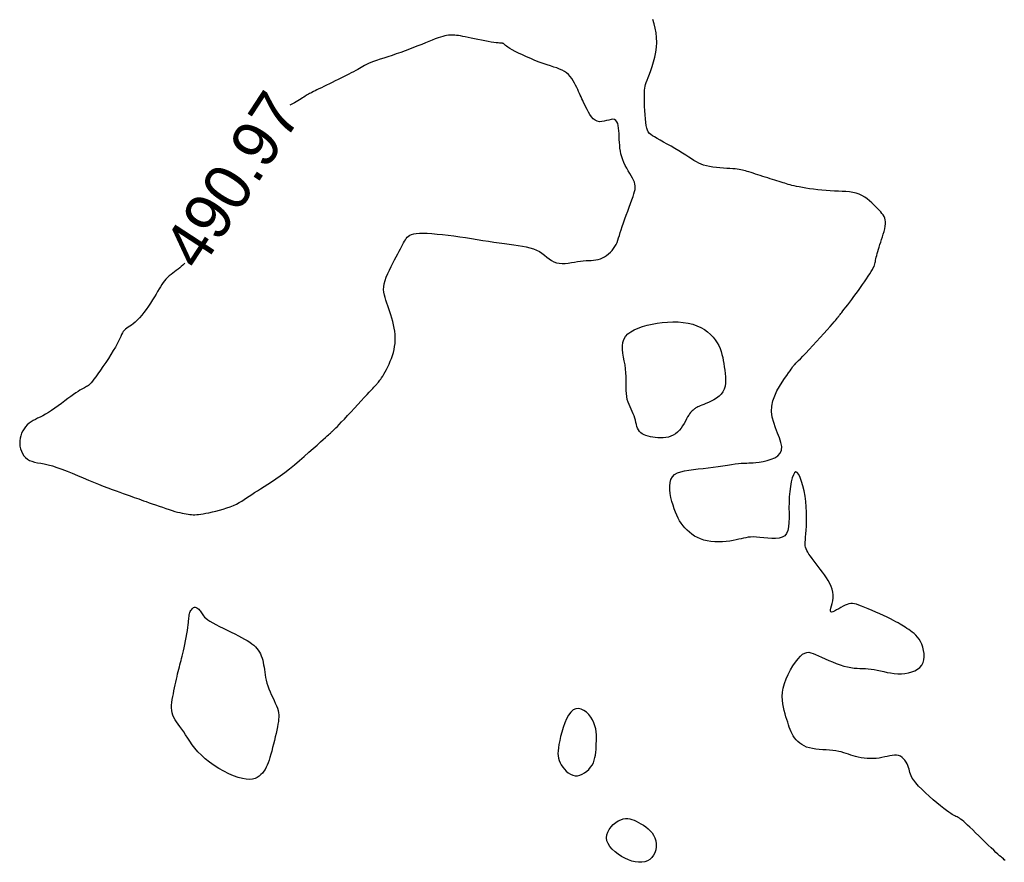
# Model space of a CAD drawing. Header units: millimetres. Extents: x 32690613 to 32693367, y 5343692 to 5344708.
# Tile 956 of 1009: x 32693144 to 32693165, y 5344606 to 5344624. Entities that reach past the tile are written whole.
import ezdxf
from ezdxf.enums import TextEntityAlignment as Align

# ---------------------------------------------------------------- set-up
doc = ezdxf.new("R2010")
doc.units = ezdxf.units.MM
doc.header["$LTSCALE"] = 20
doc.layers.add('02-DGM_HL_491.00', color=62, linetype='Continuous')

msp = doc.modelspace()

# ---------------------------------------------------------------- linework, layer by layer
at = {"layer": '02-DGM_HL_491.00', "elevation": 491, "flags": 128}
for points in [[(32693165.122, 5344606.467), (32693165.105, 5344606.485), (32693165.086, 5344606.503), (32693165.063, 5344606.522), (32693165.036, 5344606.545), (32693165.005, 5344606.571), (32693164.969, 5344606.603), (32693164.927, 5344606.64), (32693164.878, 5344606.686), (32693164.821, 5344606.739), (32693164.759, 5344606.799), (32693164.694, 5344606.864), (32693164.626, 5344606.931), (32693164.558, 5344606.998), (32693164.491, 5344607.063), (32693164.428, 5344607.125), (32693164.37, 5344607.18), (32693164.319, 5344607.228), (32693164.274, 5344607.268), (32693164.235, 5344607.302), (32693164.2, 5344607.33), (32693164.17, 5344607.353), (32693164.142, 5344607.372), (32693164.117, 5344607.388), (32693164.093, 5344607.401), (32693164.07, 5344607.413), (32693164.046, 5344607.425), (32693164.02, 5344607.438), (32693163.99, 5344607.454), (32693163.956, 5344607.475), (32693163.914, 5344607.502), (32693163.865, 5344607.537), (32693163.806, 5344607.582), (32693163.737, 5344607.637), (32693163.66, 5344607.701), (32693163.579, 5344607.771), (32693163.496, 5344607.845), (32693163.414, 5344607.921), (32693163.337, 5344607.995), (32693163.268, 5344608.065), (32693163.21, 5344608.13), (32693163.165, 5344608.187), (32693163.132, 5344608.236), (32693163.109, 5344608.28), (32693163.092, 5344608.32), (32693163.081, 5344608.357), (32693163.073, 5344608.392), (32693163.064, 5344608.427), (32693163.054, 5344608.463), (32693163.04, 5344608.501), (32693163.022, 5344608.54), (32693163, 5344608.579), (32693162.975, 5344608.616), (32693162.945, 5344608.65), (32693162.913, 5344608.679), (32693162.877, 5344608.703), (32693162.838, 5344608.719), (32693162.795, 5344608.726), (32693162.75, 5344608.727), (32693162.702, 5344608.721), (32693162.652, 5344608.712), (32693162.598, 5344608.7), (32693162.542, 5344608.687), (32693162.484, 5344608.675), (32693162.423, 5344608.664), (32693162.36, 5344608.658), (32693162.295, 5344608.654), (32693162.229, 5344608.654), (32693162.163, 5344608.657), (32693162.099, 5344608.663), (32693162.036, 5344608.672), (32693161.975, 5344608.683), (32693161.918, 5344608.696), (32693161.864, 5344608.711), (32693161.813, 5344608.728), (32693161.763, 5344608.745), (32693161.714, 5344608.762), (32693161.664, 5344608.779), (32693161.612, 5344608.795), (32693161.557, 5344608.808), (32693161.497, 5344608.82), (32693161.431, 5344608.828), (32693161.361, 5344608.834), (32693161.288, 5344608.838), (32693161.213, 5344608.843), (32693161.139, 5344608.848), (32693161.066, 5344608.856), (32693160.996, 5344608.866), (32693160.93, 5344608.881), (32693160.869, 5344608.9), (32693160.814, 5344608.924), (32693160.765, 5344608.952), (32693160.72, 5344608.984), (32693160.68, 5344609.019), (32693160.644, 5344609.057), (32693160.612, 5344609.097), (32693160.583, 5344609.139), (32693160.558, 5344609.183), (32693160.536, 5344609.229), (32693160.516, 5344609.277), (32693160.497, 5344609.327), (32693160.479, 5344609.379), (32693160.462, 5344609.434), (32693160.444, 5344609.491), (32693160.426, 5344609.551), (32693160.407, 5344609.615), (32693160.387, 5344609.681), (32693160.37, 5344609.752), (32693160.356, 5344609.826), (32693160.348, 5344609.904), (32693160.345, 5344609.986), (32693160.352, 5344610.073), (32693160.367, 5344610.164), (32693160.394, 5344610.26), (32693160.43, 5344610.359), (32693160.474, 5344610.457), (32693160.523, 5344610.552), (32693160.576, 5344610.641), (32693160.63, 5344610.722), (32693160.684, 5344610.792), (32693160.735, 5344610.849), (32693160.783, 5344610.89), (32693160.827, 5344610.916), (32693160.871, 5344610.929), (32693160.914, 5344610.931), (32693160.96, 5344610.923), (32693161.008, 5344610.907), (32693161.062, 5344610.885), (32693161.122, 5344610.857), (32693161.189, 5344610.826), (32693161.263, 5344610.792), (32693161.341, 5344610.758), (32693161.423, 5344610.724), (32693161.505, 5344610.692), (32693161.588, 5344610.663), (32693161.668, 5344610.637), (32693161.745, 5344610.617), (32693161.817, 5344610.603), (32693161.884, 5344610.594), (32693161.949, 5344610.588), (32693162.01, 5344610.586), (32693162.071, 5344610.584), (32693162.131, 5344610.582), (32693162.191, 5344610.578), (32693162.253, 5344610.572), (32693162.317, 5344610.561), (32693162.383, 5344610.548), (32693162.452, 5344610.532), (32693162.522, 5344610.517), (32693162.594, 5344610.501), (32693162.668, 5344610.488), (32693162.744, 5344610.478), (32693162.821, 5344610.473), (32693162.899, 5344610.473), (32693162.976, 5344610.479), (32693163.052, 5344610.491), (32693163.123, 5344610.509), (32693163.189, 5344610.535), (32693163.248, 5344610.567), (32693163.298, 5344610.607), (32693163.338, 5344610.655), (32693163.366, 5344610.71), (32693163.382, 5344610.771), (32693163.389, 5344610.836), (32693163.387, 5344610.903), (32693163.376, 5344610.971), (32693163.36, 5344611.038), (32693163.337, 5344611.102), (32693163.31, 5344611.16), (32693163.279, 5344611.212), (32693163.245, 5344611.258), (32693163.209, 5344611.298), (32693163.172, 5344611.334), (32693163.134, 5344611.366), (32693163.095, 5344611.394), (32693163.057, 5344611.42), (32693163.019, 5344611.444), (32693162.983, 5344611.467), (32693162.947, 5344611.49), (32693162.911, 5344611.513), (32693162.871, 5344611.536), (32693162.829, 5344611.561), (32693162.781, 5344611.587), (32693162.727, 5344611.615), (32693162.665, 5344611.646), (32693162.595, 5344611.681), (32693162.518, 5344611.717), (32693162.437, 5344611.755), (32693162.354, 5344611.792), (32693162.271, 5344611.829), (32693162.191, 5344611.864), (32693162.116, 5344611.895), (32693162.048, 5344611.922), (32693161.989, 5344611.944), (32693161.938, 5344611.961), (32693161.892, 5344611.972), (32693161.852, 5344611.977), (32693161.813, 5344611.977), (32693161.776, 5344611.971), (32693161.738, 5344611.959), (32693161.697, 5344611.942), (32693161.652, 5344611.919), (32693161.605, 5344611.892), (32693161.557, 5344611.865), (32693161.511, 5344611.839), (32693161.469, 5344611.816), (32693161.432, 5344611.8), (32693161.404, 5344611.793), (32693161.385, 5344611.796), (32693161.378, 5344611.813), (32693161.38, 5344611.841), (32693161.389, 5344611.879), (32693161.401, 5344611.925), (32693161.415, 5344611.978), (32693161.428, 5344612.036), (32693161.436, 5344612.097), (32693161.438, 5344612.16), (32693161.431, 5344612.222), (32693161.416, 5344612.284), (32693161.393, 5344612.345), (32693161.364, 5344612.407), (32693161.33, 5344612.468), (32693161.292, 5344612.529), (32693161.25, 5344612.59), (32693161.206, 5344612.651), (32693161.161, 5344612.712), (32693161.116, 5344612.772), (32693161.071, 5344612.83), (32693161.028, 5344612.887), (32693160.988, 5344612.941), (32693160.951, 5344612.991), (32693160.919, 5344613.038), (32693160.892, 5344613.079), (32693160.871, 5344613.116), (32693160.856, 5344613.15), (32693160.846, 5344613.183), (32693160.84, 5344613.216), (32693160.838, 5344613.252), (32693160.839, 5344613.293), (32693160.842, 5344613.342), (32693160.847, 5344613.399), (32693160.853, 5344613.468), (32693160.858, 5344613.546), (32693160.864, 5344613.633), (32693160.867, 5344613.728), (32693160.868, 5344613.829), (32693160.866, 5344613.936), (32693160.861, 5344614.047), (32693160.85, 5344614.162), (32693160.834, 5344614.278), (32693160.813, 5344614.392), (32693160.788, 5344614.499), (32693160.76, 5344614.596), (32693160.731, 5344614.679), (32693160.7, 5344614.742), (32693160.669, 5344614.783), (32693160.639, 5344614.797), (32693160.61, 5344614.781), (32693160.584, 5344614.738), (32693160.56, 5344614.672), (32693160.539, 5344614.587), (32693160.521, 5344614.488), (32693160.506, 5344614.378), (32693160.496, 5344614.263), (32693160.491, 5344614.145), (32693160.49, 5344614.029), (32693160.491, 5344613.917), (32693160.491, 5344613.811), (32693160.489, 5344613.712), (32693160.482, 5344613.623), (32693160.466, 5344613.545), (32693160.44, 5344613.48), (32693160.401, 5344613.431), (32693160.346, 5344613.397), (32693160.279, 5344613.377), (32693160.203, 5344613.369), (32693160.12, 5344613.369), (32693160.034, 5344613.375), (32693159.949, 5344613.384), (32693159.867, 5344613.394), (32693159.792, 5344613.401), (32693159.726, 5344613.404), (32693159.668, 5344613.402), (32693159.616, 5344613.397), (32693159.566, 5344613.388), (32693159.518, 5344613.378), (32693159.468, 5344613.366), (32693159.415, 5344613.353), (32693159.357, 5344613.34), (32693159.291, 5344613.328), (32693159.219, 5344613.317), (32693159.142, 5344613.308), (32693159.062, 5344613.302), (32693158.98, 5344613.3), (32693158.898, 5344613.301), (32693158.817, 5344613.308), (32693158.739, 5344613.32), (32693158.664, 5344613.338), (32693158.594, 5344613.362), (32693158.529, 5344613.391), (32693158.467, 5344613.424), (32693158.409, 5344613.462), (32693158.356, 5344613.504), (32693158.306, 5344613.548), (32693158.261, 5344613.596), (32693158.219, 5344613.645), (32693158.181, 5344613.697), (32693158.146, 5344613.752), (32693158.114, 5344613.81), (32693158.084, 5344613.872), (32693158.056, 5344613.938), (32693158.03, 5344614.008), (32693158.006, 5344614.083), (32693157.982, 5344614.164), (32693157.961, 5344614.247), (32693157.945, 5344614.332), (32693157.935, 5344614.415), (32693157.933, 5344614.495), (32693157.94, 5344614.569), (32693157.96, 5344614.636), (32693157.992, 5344614.694), (32693158.039, 5344614.74), (32693158.099, 5344614.775), (32693158.171, 5344614.803), (32693158.254, 5344614.823), (32693158.344, 5344614.839), (32693158.442, 5344614.851), (32693158.544, 5344614.862), (32693158.65, 5344614.873), (32693158.758, 5344614.886), (32693158.866, 5344614.9), (32693158.972, 5344614.915), (32693159.074, 5344614.93), (32693159.171, 5344614.944), (32693159.26, 5344614.957), (32693159.34, 5344614.968), (32693159.408, 5344614.977), (32693159.465, 5344614.983), (32693159.511, 5344614.986), (32693159.552, 5344614.988), (32693159.589, 5344614.989), (32693159.627, 5344614.99), (32693159.67, 5344614.991), (32693159.719, 5344614.995), (32693159.78, 5344615.001), (32693159.853, 5344615.01), (32693159.935, 5344615.024), (32693160.022, 5344615.043), (32693160.107, 5344615.069), (32693160.186, 5344615.103), (32693160.253, 5344615.146), (32693160.304, 5344615.2), (32693160.333, 5344615.265), (32693160.336, 5344615.342), (32693160.319, 5344615.43), (32693160.286, 5344615.527), (32693160.245, 5344615.631), (32693160.202, 5344615.742), (32693160.162, 5344615.856), (32693160.131, 5344615.973), (32693160.117, 5344616.09), (32693160.123, 5344616.206), (32693160.146, 5344616.32), (32693160.184, 5344616.43), (32693160.232, 5344616.534), (32693160.286, 5344616.632), (32693160.341, 5344616.72), (32693160.395, 5344616.8), (32693160.444, 5344616.867), (32693160.483, 5344616.923), (32693160.514, 5344616.967), (32693160.537, 5344617.002), (32693160.555, 5344617.028), (32693160.568, 5344617.048), (32693160.577, 5344617.062), (32693160.585, 5344617.073), (32693160.591, 5344617.082), (32693160.599, 5344617.09), (32693160.608, 5344617.099), (32693160.62, 5344617.111), (32693160.637, 5344617.128), (32693160.661, 5344617.152), (32693160.693, 5344617.183), (32693160.734, 5344617.225), (32693160.785, 5344617.279), (32693160.848, 5344617.346), (32693160.921, 5344617.423), (32693160.999, 5344617.507), (32693161.08, 5344617.595), (32693161.162, 5344617.683), (32693161.239, 5344617.767), (32693161.31, 5344617.845), (32693161.372, 5344617.914), (32693161.422, 5344617.969), (32693161.46, 5344618.013), (32693161.489, 5344618.047), (32693161.51, 5344618.073), (32693161.525, 5344618.091), (32693161.535, 5344618.105), (32693161.542, 5344618.114), (32693161.547, 5344618.122), (32693161.552, 5344618.129), (32693161.558, 5344618.137), (32693161.565, 5344618.146), (32693161.574, 5344618.158), (32693161.586, 5344618.173), (32693161.602, 5344618.192), (32693161.622, 5344618.217), (32693161.646, 5344618.249), (32693161.676, 5344618.287), (32693161.711, 5344618.332), (32693161.75, 5344618.383), (32693161.792, 5344618.438), (32693161.836, 5344618.496), (32693161.882, 5344618.558), (32693161.929, 5344618.621), (32693161.977, 5344618.686), (32693162.023, 5344618.75), (32693162.069, 5344618.813), (32693162.112, 5344618.875), (32693162.153, 5344618.935), (32693162.191, 5344618.991), (32693162.225, 5344619.044), (32693162.254, 5344619.092), (32693162.279, 5344619.135), (32693162.298, 5344619.172), (32693162.313, 5344619.205), (32693162.323, 5344619.233), (32693162.331, 5344619.26), (32693162.337, 5344619.285), (32693162.342, 5344619.311), (32693162.347, 5344619.338), (32693162.353, 5344619.367), (32693162.361, 5344619.401), (32693162.37, 5344619.438), (32693162.381, 5344619.479), (32693162.393, 5344619.523), (32693162.407, 5344619.57), (32693162.422, 5344619.619), (32693162.438, 5344619.672), (32693162.456, 5344619.726), (32693162.474, 5344619.782), (32693162.493, 5344619.84), (32693162.511, 5344619.897), (32693162.528, 5344619.954), (32693162.542, 5344620.01), (32693162.552, 5344620.063), (32693162.559, 5344620.113), (32693162.56, 5344620.159), (32693162.555, 5344620.201), (32693162.545, 5344620.238), (32693162.529, 5344620.273), (32693162.509, 5344620.306), (32693162.484, 5344620.339), (32693162.456, 5344620.371), (32693162.423, 5344620.406), (32693162.388, 5344620.442), (32693162.35, 5344620.482), (32693162.309, 5344620.525), (32693162.265, 5344620.568), (32693162.218, 5344620.61), (32693162.167, 5344620.652), (32693162.113, 5344620.69), (32693162.055, 5344620.723), (32693161.994, 5344620.751), (32693161.928, 5344620.773), (32693161.859, 5344620.789), (32693161.786, 5344620.8), (32693161.71, 5344620.807), (32693161.631, 5344620.812), (32693161.549, 5344620.816), (32693161.464, 5344620.819), (32693161.376, 5344620.824), (32693161.287, 5344620.83), (32693161.196, 5344620.838), (32693161.106, 5344620.848), (32693161.018, 5344620.859), (32693160.933, 5344620.87), (32693160.852, 5344620.882), (32693160.778, 5344620.895), (32693160.711, 5344620.907), (32693160.652, 5344620.919), (32693160.6, 5344620.93), (32693160.554, 5344620.941), (32693160.513, 5344620.952), (32693160.474, 5344620.963), (32693160.438, 5344620.975), (32693160.401, 5344620.986), (32693160.362, 5344620.998), (32693160.322, 5344621.011), (32693160.278, 5344621.024), (32693160.233, 5344621.038), (32693160.185, 5344621.052), (32693160.136, 5344621.067), (32693160.086, 5344621.083), (32693160.034, 5344621.099), (32693159.982, 5344621.115), (32693159.929, 5344621.132), (32693159.876, 5344621.149), (32693159.824, 5344621.166), (32693159.773, 5344621.183), (32693159.723, 5344621.199), (32693159.677, 5344621.214), (32693159.633, 5344621.229), (32693159.593, 5344621.241), (32693159.557, 5344621.252), (32693159.523, 5344621.262), (32693159.491, 5344621.27), (32693159.458, 5344621.277), (32693159.422, 5344621.283), (32693159.382, 5344621.289), (32693159.337, 5344621.293), (32693159.285, 5344621.298), (32693159.225, 5344621.302), (32693159.157, 5344621.306), (32693159.085, 5344621.31), (32693159.01, 5344621.316), (32693158.934, 5344621.323), (32693158.859, 5344621.332), (32693158.788, 5344621.343), (32693158.721, 5344621.357), (32693158.661, 5344621.374), (32693158.607, 5344621.394), (32693158.555, 5344621.418), (32693158.505, 5344621.445), (32693158.454, 5344621.475), (32693158.401, 5344621.509), (32693158.343, 5344621.547), (32693158.279, 5344621.588), (32693158.206, 5344621.633), (32693158.128, 5344621.68), (32693158.046, 5344621.729), (32693157.963, 5344621.778), (32693157.88, 5344621.825), (32693157.802, 5344621.87), (32693157.729, 5344621.911), (32693157.664, 5344621.947), (32693157.61, 5344621.978), (32693157.565, 5344622.004), (32693157.528, 5344622.029), (32693157.499, 5344622.056), (32693157.475, 5344622.086), (32693157.457, 5344622.122), (32693157.443, 5344622.166), (32693157.431, 5344622.222), (32693157.421, 5344622.29), (32693157.412, 5344622.369), (32693157.405, 5344622.455), (32693157.4, 5344622.544), (32693157.396, 5344622.634), (32693157.393, 5344622.721), (32693157.391, 5344622.801), (32693157.391, 5344622.873), (32693157.392, 5344622.932), (32693157.394, 5344622.982), (32693157.399, 5344623.025), (32693157.406, 5344623.065), (32693157.416, 5344623.105), (32693157.43, 5344623.147), (32693157.448, 5344623.196), (32693157.47, 5344623.254), (32693157.497, 5344623.323), (32693157.527, 5344623.403), (32693157.557, 5344623.492), (32693157.587, 5344623.588), (32693157.614, 5344623.689), (32693157.636, 5344623.794), (32693157.651, 5344623.9), (32693157.658, 5344624.006), (32693157.654, 5344624.111), (32693157.642, 5344624.213), (32693157.623, 5344624.311), (32693157.6, 5344624.405), (32693157.574, 5344624.493)], [(32693147.537, 5344619.271), (32693147.525, 5344619.258), (32693147.496, 5344619.228), (32693147.464, 5344619.199), (32693147.431, 5344619.171), (32693147.395, 5344619.143), (32693147.358, 5344619.115), (32693147.32, 5344619.087), (32693147.282, 5344619.059), (32693147.244, 5344619.03), (32693147.206, 5344618.999), (32693147.17, 5344618.967), (32693147.136, 5344618.933), (32693147.105, 5344618.896), (32693147.075, 5344618.857), (32693147.046, 5344618.814), (32693147.018, 5344618.769), (32693146.988, 5344618.72), (32693146.957, 5344618.668), (32693146.924, 5344618.612), (32693146.888, 5344618.551), (32693146.848, 5344618.486), (32693146.805, 5344618.419), (32693146.76, 5344618.351), (32693146.713, 5344618.283), (32693146.665, 5344618.217), (32693146.616, 5344618.155), (32693146.569, 5344618.098), (32693146.522, 5344618.048), (32693146.478, 5344618.007), (32693146.436, 5344617.973), (32693146.396, 5344617.944), (32693146.359, 5344617.92), (32693146.325, 5344617.898), (32693146.294, 5344617.877), (32693146.267, 5344617.856), (32693146.242, 5344617.833), (32693146.221, 5344617.807), (32693146.203, 5344617.777), (32693146.185, 5344617.742), (32693146.166, 5344617.702), (32693146.144, 5344617.655), (32693146.119, 5344617.603), (32693146.089, 5344617.542), (32693146.052, 5344617.474), (32693146.007, 5344617.398), (32693145.956, 5344617.315), (32693145.901, 5344617.229), (32693145.844, 5344617.143), (32693145.786, 5344617.058), (32693145.73, 5344616.977), (32693145.678, 5344616.903), (32693145.632, 5344616.839), (32693145.593, 5344616.786), (32693145.561, 5344616.744), (32693145.534, 5344616.711), (32693145.512, 5344616.685), (32693145.492, 5344616.666), (32693145.473, 5344616.65), (32693145.455, 5344616.638), (32693145.435, 5344616.627), (32693145.414, 5344616.615), (32693145.389, 5344616.602), (32693145.361, 5344616.588), (32693145.329, 5344616.571), (32693145.293, 5344616.55), (32693145.252, 5344616.525), (32693145.206, 5344616.495), (32693145.154, 5344616.459), (32693145.095, 5344616.417), (32693145.032, 5344616.37), (32693144.965, 5344616.319), (32693144.895, 5344616.267), (32693144.824, 5344616.214), (32693144.753, 5344616.163), (32693144.684, 5344616.115), (32693144.617, 5344616.072), (32693144.554, 5344616.035), (32693144.494, 5344616.003), (32693144.438, 5344615.975), (32693144.385, 5344615.949), (32693144.336, 5344615.924), (32693144.289, 5344615.898), (32693144.245, 5344615.87), (32693144.203, 5344615.84), (32693144.164, 5344615.804), (32693144.128, 5344615.765), (32693144.095, 5344615.722), (32693144.066, 5344615.676), (32693144.041, 5344615.626), (32693144.022, 5344615.574), (32693144.009, 5344615.52), (32693144.001, 5344615.465), (32693144.001, 5344615.408), (32693144.006, 5344615.351), (32693144.019, 5344615.295), (32693144.037, 5344615.241), (32693144.061, 5344615.19), (32693144.091, 5344615.144), (32693144.126, 5344615.104), (32693144.167, 5344615.071), (32693144.212, 5344615.045), (32693144.263, 5344615.025), (32693144.319, 5344615.009), (32693144.382, 5344614.996), (32693144.451, 5344614.983), (32693144.526, 5344614.968), (32693144.61, 5344614.949), (32693144.701, 5344614.925), (32693144.799, 5344614.894), (32693144.904, 5344614.857), (32693145.015, 5344614.814), (32693145.128, 5344614.769), (32693145.243, 5344614.721), (32693145.359, 5344614.672), (32693145.473, 5344614.624), (32693145.584, 5344614.578), (32693145.69, 5344614.535), (32693145.792, 5344614.495), (32693145.889, 5344614.457), (32693145.98, 5344614.423), (32693146.066, 5344614.391), (32693146.145, 5344614.363), (32693146.218, 5344614.336), (32693146.285, 5344614.312), (32693146.346, 5344614.291), (32693146.401, 5344614.271), (32693146.452, 5344614.253), (32693146.502, 5344614.236), (32693146.551, 5344614.218), (32693146.601, 5344614.2), (32693146.654, 5344614.181), (32693146.712, 5344614.161), (32693146.775, 5344614.138), (32693146.843, 5344614.114), (32693146.914, 5344614.089), (32693146.987, 5344614.064), (32693147.06, 5344614.039), (32693147.132, 5344614.015), (32693147.202, 5344613.992), (32693147.268, 5344613.972), (32693147.328, 5344613.953), (32693147.384, 5344613.938), (32693147.436, 5344613.925), (32693147.484, 5344613.913), (32693147.528, 5344613.904), (32693147.57, 5344613.897), (32693147.609, 5344613.891), (32693147.646, 5344613.886), (32693147.682, 5344613.883), (32693147.718, 5344613.881), (32693147.755, 5344613.881), (32693147.794, 5344613.883), (32693147.836, 5344613.887), (32693147.882, 5344613.892), (32693147.934, 5344613.9), (32693147.993, 5344613.911), (32693148.058, 5344613.924), (32693148.13, 5344613.94), (32693148.206, 5344613.958), (32693148.284, 5344613.978), (32693148.362, 5344614), (32693148.44, 5344614.025), (32693148.514, 5344614.051), (32693148.584, 5344614.079), (32693148.647, 5344614.108), (32693148.706, 5344614.139), (32693148.761, 5344614.171), (32693148.813, 5344614.205), (32693148.865, 5344614.241), (32693148.918, 5344614.277), (32693148.973, 5344614.315), (32693149.032, 5344614.355), (32693149.095, 5344614.395), (32693149.164, 5344614.438), (32693149.238, 5344614.484), (32693149.317, 5344614.533), (32693149.4, 5344614.587), (32693149.489, 5344614.647), (32693149.583, 5344614.713), (32693149.682, 5344614.786), (32693149.785, 5344614.866), (32693149.891, 5344614.952), (32693149.997, 5344615.041), (32693150.101, 5344615.131), (32693150.201, 5344615.218), (32693150.294, 5344615.3), (32693150.378, 5344615.375), (32693150.45, 5344615.44), (32693150.509, 5344615.494), (32693150.557, 5344615.536), (32693150.594, 5344615.57), (32693150.622, 5344615.596), (32693150.644, 5344615.615), (32693150.661, 5344615.631), (32693150.675, 5344615.643), (32693150.687, 5344615.654), (32693150.7, 5344615.665), (32693150.714, 5344615.678), (32693150.73, 5344615.694), (32693150.751, 5344615.715), (32693150.777, 5344615.741), (32693150.81, 5344615.775), (32693150.851, 5344615.817), (32693150.9, 5344615.869), (32693150.96, 5344615.932), (32693151.027, 5344616.004), (32693151.099, 5344616.082), (32693151.174, 5344616.162), (32693151.248, 5344616.243), (32693151.32, 5344616.32), (32693151.387, 5344616.392), (32693151.446, 5344616.456), (32693151.495, 5344616.509), (32693151.535, 5344616.552), (32693151.567, 5344616.587), (32693151.592, 5344616.614), (32693151.612, 5344616.636), (32693151.628, 5344616.653), (32693151.642, 5344616.668), (32693151.654, 5344616.681), (32693151.666, 5344616.694), (32693151.678, 5344616.708), (32693151.692, 5344616.724), (32693151.706, 5344616.741), (32693151.721, 5344616.763), (32693151.739, 5344616.788), (32693151.759, 5344616.817), (32693151.781, 5344616.853), (32693151.806, 5344616.894), (32693151.832, 5344616.941), (32693151.861, 5344616.993), (32693151.889, 5344617.049), (32693151.917, 5344617.108), (32693151.945, 5344617.169), (32693151.97, 5344617.231), (32693151.992, 5344617.295), (32693152.011, 5344617.358), (32693152.027, 5344617.421), (32693152.038, 5344617.485), (32693152.046, 5344617.549), (32693152.051, 5344617.614), (32693152.051, 5344617.679), (32693152.048, 5344617.746), (32693152.041, 5344617.814), (32693152.03, 5344617.883), (32693152.016, 5344617.953), (32693151.999, 5344618.023), (32693151.98, 5344618.093), (32693151.959, 5344618.162), (32693151.937, 5344618.229), (32693151.915, 5344618.295), (32693151.892, 5344618.358), (32693151.87, 5344618.419), (32693151.85, 5344618.477), (32693151.831, 5344618.534), (32693151.817, 5344618.59), (32693151.807, 5344618.648), (32693151.802, 5344618.707), (32693151.805, 5344618.768), (32693151.815, 5344618.833), (32693151.833, 5344618.903), (32693151.858, 5344618.975), (32693151.889, 5344619.05), (32693151.924, 5344619.125), (32693151.961, 5344619.2), (32693151.999, 5344619.274), (32693152.037, 5344619.344), (32693152.073, 5344619.411), (32693152.105, 5344619.472), (32693152.134, 5344619.528), (32693152.16, 5344619.579), (32693152.184, 5344619.626), (32693152.206, 5344619.669), (32693152.227, 5344619.708), (32693152.247, 5344619.743), (32693152.267, 5344619.776), (32693152.287, 5344619.805), (32693152.309, 5344619.831), (32693152.334, 5344619.853), (32693152.364, 5344619.873), (32693152.401, 5344619.889), (32693152.446, 5344619.901), (32693152.501, 5344619.91), (32693152.567, 5344619.914), (32693152.647, 5344619.915), (32693152.737, 5344619.913), (32693152.838, 5344619.907), (32693152.947, 5344619.898), (32693153.062, 5344619.886), (32693153.183, 5344619.873), (32693153.307, 5344619.857), (32693153.432, 5344619.84), (32693153.558, 5344619.821), (32693153.683, 5344619.802), (32693153.807, 5344619.782), (32693153.929, 5344619.762), (32693154.049, 5344619.743), (32693154.166, 5344619.725), (32693154.279, 5344619.707), (32693154.389, 5344619.692), (32693154.493, 5344619.678), (32693154.593, 5344619.666), (32693154.687, 5344619.653), (32693154.776, 5344619.639), (32693154.86, 5344619.624), (32693154.938, 5344619.605), (32693155.011, 5344619.583), (32693155.078, 5344619.555), (32693155.139, 5344619.522), (32693155.195, 5344619.484), (32693155.248, 5344619.445), (32693155.298, 5344619.405), (32693155.348, 5344619.367), (32693155.398, 5344619.333), (32693155.45, 5344619.304), (32693155.505, 5344619.283), (32693155.564, 5344619.271), (32693155.627, 5344619.267), (32693155.691, 5344619.269), (32693155.758, 5344619.276), (32693155.825, 5344619.286), (32693155.892, 5344619.297), (32693155.957, 5344619.308), (32693156.021, 5344619.317), (32693156.082, 5344619.324), (32693156.14, 5344619.327), (32693156.196, 5344619.33), (32693156.249, 5344619.332), (32693156.301, 5344619.336), (32693156.351, 5344619.342), (32693156.399, 5344619.351), (32693156.447, 5344619.365), (32693156.493, 5344619.385), (32693156.539, 5344619.409), (32693156.582, 5344619.438), (32693156.624, 5344619.471), (32693156.663, 5344619.507), (32693156.699, 5344619.546), (32693156.731, 5344619.587), (32693156.759, 5344619.629), (32693156.783, 5344619.672), (32693156.804, 5344619.717), (32693156.822, 5344619.764), (32693156.839, 5344619.814), (32693156.856, 5344619.868), (32693156.874, 5344619.927), (32693156.894, 5344619.991), (32693156.916, 5344620.062), (32693156.942, 5344620.139), (32693156.972, 5344620.22), (32693157.003, 5344620.305), (32693157.034, 5344620.391), (32693157.066, 5344620.475), (32693157.096, 5344620.555), (32693157.124, 5344620.631), (32693157.148, 5344620.699), (32693157.167, 5344620.757), (32693157.182, 5344620.809), (32693157.191, 5344620.854), (32693157.196, 5344620.894), (32693157.195, 5344620.933), (32693157.189, 5344620.97), (32693157.177, 5344621.008), (32693157.16, 5344621.049), (32693157.137, 5344621.094), (32693157.109, 5344621.143), (32693157.078, 5344621.196), (32693157.046, 5344621.251), (32693157.013, 5344621.309), (32693156.981, 5344621.368), (32693156.951, 5344621.429), (32693156.926, 5344621.491), (32693156.905, 5344621.552), (32693156.889, 5344621.614), (32693156.876, 5344621.676), (32693156.867, 5344621.738), (32693156.861, 5344621.801), (32693156.856, 5344621.863), (32693156.853, 5344621.926), (32693156.851, 5344621.988), (32693156.848, 5344622.05), (32693156.845, 5344622.111), (32693156.839, 5344622.168), (32693156.831, 5344622.221), (32693156.819, 5344622.267), (32693156.803, 5344622.305), (32693156.781, 5344622.334), (32693156.753, 5344622.351), (32693156.718, 5344622.357), (32693156.677, 5344622.352), (32693156.631, 5344622.342), (32693156.582, 5344622.329), (32693156.532, 5344622.316), (32693156.48, 5344622.307), (32693156.43, 5344622.306), (32693156.382, 5344622.314), (32693156.337, 5344622.335), (32693156.296, 5344622.368), (32693156.258, 5344622.409), (32693156.223, 5344622.457), (32693156.191, 5344622.51), (32693156.162, 5344622.564), (32693156.135, 5344622.618), (32693156.111, 5344622.669), (32693156.089, 5344622.716), (32693156.07, 5344622.759), (32693156.051, 5344622.799), (32693156.033, 5344622.837), (32693156.016, 5344622.874), (32693155.999, 5344622.912), (32693155.98, 5344622.951), (32693155.961, 5344622.993), (32693155.94, 5344623.038), (32693155.917, 5344623.086), (32693155.892, 5344623.134), (32693155.864, 5344623.183), (32693155.834, 5344623.23), (32693155.8, 5344623.275), (32693155.762, 5344623.317), (32693155.721, 5344623.354), (32693155.676, 5344623.385), (32693155.627, 5344623.412), (32693155.573, 5344623.435), (32693155.514, 5344623.457), (32693155.45, 5344623.478), (32693155.38, 5344623.5), (32693155.305, 5344623.524), (32693155.224, 5344623.552), (32693155.137, 5344623.584), (32693155.046, 5344623.62), (32693154.954, 5344623.658), (32693154.863, 5344623.698), (32693154.775, 5344623.738), (32693154.693, 5344623.776), (32693154.62, 5344623.813), (32693154.557, 5344623.847), (32693154.506, 5344623.876), (32693154.467, 5344623.901), (32693154.437, 5344623.923), (32693154.415, 5344623.94), (32693154.399, 5344623.955), (32693154.387, 5344623.966), (32693154.378, 5344623.975), (32693154.369, 5344623.981), (32693154.359, 5344623.984), (32693154.347, 5344623.987), (32693154.331, 5344623.988), (32693154.312, 5344623.989), (32693154.286, 5344623.99), (32693154.254, 5344623.993), (32693154.215, 5344623.997), (32693154.166, 5344624.003), (32693154.109, 5344624.012), (32693154.043, 5344624.024), (32693153.972, 5344624.037), (32693153.898, 5344624.051), (32693153.822, 5344624.066), (32693153.748, 5344624.082), (32693153.676, 5344624.096), (32693153.61, 5344624.11), (32693153.55, 5344624.123), (32693153.497, 5344624.134), (32693153.45, 5344624.143), (32693153.406, 5344624.15), (32693153.367, 5344624.156), (32693153.33, 5344624.16), (32693153.294, 5344624.163), (32693153.26, 5344624.164), (32693153.225, 5344624.163), (32693153.189, 5344624.159), (32693153.152, 5344624.154), (32693153.111, 5344624.146), (32693153.068, 5344624.135), (32693153.02, 5344624.121), (32693152.967, 5344624.103), (32693152.909, 5344624.082), (32693152.844, 5344624.057), (32693152.773, 5344624.028), (32693152.697, 5344623.997), (32693152.617, 5344623.964), (32693152.532, 5344623.929), (32693152.444, 5344623.894), (32693152.354, 5344623.859), (32693152.261, 5344623.824), (32693152.167, 5344623.791), (32693152.073, 5344623.759), (32693151.981, 5344623.728), (32693151.891, 5344623.699), (32693151.805, 5344623.671), (32693151.724, 5344623.644), (32693151.65, 5344623.619), (32693151.584, 5344623.595), (32693151.527, 5344623.572), (32693151.477, 5344623.551), (32693151.434, 5344623.53), (32693151.394, 5344623.509), (32693151.358, 5344623.489), (32693151.322, 5344623.468), (32693151.286, 5344623.447), (32693151.247, 5344623.425), (32693151.204, 5344623.402), (32693151.158, 5344623.377), (32693151.109, 5344623.351), (32693151.056, 5344623.325), (32693151.001, 5344623.297), (32693150.944, 5344623.269), (32693150.885, 5344623.239), (32693150.824, 5344623.209), (32693150.762, 5344623.179), (32693150.7, 5344623.148), (32693150.639, 5344623.118), (32693150.579, 5344623.089), (32693150.521, 5344623.06), (32693150.467, 5344623.033), (32693150.416, 5344623.009), (32693150.371, 5344622.986), (32693150.331, 5344622.967), (32693150.297, 5344622.95), (32693150.266, 5344622.934), (32693150.238, 5344622.92), (32693150.213, 5344622.907), (32693150.189, 5344622.894), (32693150.166, 5344622.881), (32693150.142, 5344622.866), (32693150.117, 5344622.851), (32693150.09, 5344622.834), (32693150.062, 5344622.816), (32693150.032, 5344622.797), (32693149.999, 5344622.777), (32693149.965, 5344622.756), (32693149.929, 5344622.734), (32693149.889, 5344622.711), (32693149.848, 5344622.688), (32693149.805, 5344622.664), (32693149.793, 5344622.658)]]:
    msp.add_lwpolyline(points, dxfattribs=at)
for points in [[(32693159.075, 5344616.515), (32693159.038, 5344616.465), (32693158.991, 5344616.42), (32693158.938, 5344616.38), (32693158.881, 5344616.346), (32693158.823, 5344616.315), (32693158.765, 5344616.289), (32693158.711, 5344616.266), (32693158.662, 5344616.246), (32693158.62, 5344616.229), (32693158.586, 5344616.215), (32693158.557, 5344616.202), (32693158.533, 5344616.19), (32693158.513, 5344616.179), (32693158.495, 5344616.169), (32693158.479, 5344616.159), (32693158.464, 5344616.148), (32693158.449, 5344616.137), (32693158.433, 5344616.124), (32693158.416, 5344616.108), (32693158.399, 5344616.09), (32693158.38, 5344616.069), (32693158.361, 5344616.043), (32693158.34, 5344616.012), (32693158.318, 5344615.976), (32693158.294, 5344615.934), (32693158.269, 5344615.888), (32693158.241, 5344615.839), (32693158.211, 5344615.789), (32693158.178, 5344615.739), (32693158.142, 5344615.693), (32693158.102, 5344615.65), (32693158.059, 5344615.614), (32693158.011, 5344615.584), (32693157.96, 5344615.562), (32693157.906, 5344615.546), (32693157.851, 5344615.535), (32693157.794, 5344615.529), (32693157.737, 5344615.528), (32693157.68, 5344615.53), (32693157.624, 5344615.534), (32693157.57, 5344615.541), (32693157.519, 5344615.55), (32693157.47, 5344615.561), (32693157.424, 5344615.576), (32693157.383, 5344615.593), (32693157.345, 5344615.614), (32693157.313, 5344615.638), (32693157.285, 5344615.667), (32693157.263, 5344615.699), (32693157.246, 5344615.735), (32693157.232, 5344615.774), (32693157.22, 5344615.816), (32693157.209, 5344615.859), (32693157.198, 5344615.904), (32693157.185, 5344615.951), (32693157.17, 5344615.997), (32693157.151, 5344616.044), (32693157.13, 5344616.092), (32693157.107, 5344616.14), (32693157.084, 5344616.19), (32693157.062, 5344616.242), (32693157.042, 5344616.296), (32693157.025, 5344616.353), (32693157.012, 5344616.413), (32693157.005, 5344616.477), (32693157.001, 5344616.545), (32693157, 5344616.615), (32693157, 5344616.689), (32693157.001, 5344616.766), (32693157, 5344616.844), (32693156.996, 5344616.925), (32693156.988, 5344617.008), (32693156.976, 5344617.092), (32693156.96, 5344617.177), (32693156.945, 5344617.261), (32693156.931, 5344617.344), (32693156.923, 5344617.424), (32693156.922, 5344617.501), (32693156.931, 5344617.573), (32693156.952, 5344617.64), (32693156.989, 5344617.701), (32693157.039, 5344617.755), (32693157.101, 5344617.803), (32693157.175, 5344617.846), (32693157.258, 5344617.883), (32693157.35, 5344617.916), (32693157.449, 5344617.944), (32693157.554, 5344617.967), (32693157.663, 5344617.986), (32693157.775, 5344618.001), (32693157.889, 5344618.01), (32693158.002, 5344618.014), (32693158.114, 5344618.012), (32693158.223, 5344618.003), (32693158.327, 5344617.987), (32693158.426, 5344617.963), (32693158.517, 5344617.932), (32693158.601, 5344617.893), (32693158.677, 5344617.848), (32693158.746, 5344617.798), (32693158.808, 5344617.744), (32693158.863, 5344617.687), (32693158.91, 5344617.627), (32693158.951, 5344617.567), (32693158.985, 5344617.505), (32693159.012, 5344617.444), (32693159.035, 5344617.381), (32693159.054, 5344617.318), (32693159.069, 5344617.253), (32693159.081, 5344617.188), (32693159.093, 5344617.12), (32693159.103, 5344617.051), (32693159.114, 5344616.981), (32693159.123, 5344616.909), (32693159.13, 5344616.837), (32693159.132, 5344616.767), (32693159.13, 5344616.698), (32693159.12, 5344616.633), (32693159.103, 5344616.571)], [(32693148.688, 5344611.287), (32693148.758, 5344611.25), (32693148.821, 5344611.215), (32693148.879, 5344611.181), (32693148.93, 5344611.148), (32693148.976, 5344611.115), (32693149.017, 5344611.081), (32693149.053, 5344611.047), (32693149.086, 5344611.012), (32693149.114, 5344610.974), (32693149.139, 5344610.935), (32693149.161, 5344610.895), (32693149.18, 5344610.852), (32693149.196, 5344610.808), (32693149.209, 5344610.761), (32693149.221, 5344610.713), (32693149.23, 5344610.664), (32693149.239, 5344610.612), (32693149.246, 5344610.559), (32693149.253, 5344610.504), (32693149.261, 5344610.448), (32693149.27, 5344610.391), (32693149.282, 5344610.332), (32693149.297, 5344610.272), (32693149.316, 5344610.21), (32693149.339, 5344610.148), (32693149.366, 5344610.086), (32693149.394, 5344610.023), (32693149.424, 5344609.962), (32693149.453, 5344609.901), (32693149.48, 5344609.843), (32693149.504, 5344609.787), (32693149.524, 5344609.734), (32693149.539, 5344609.684), (32693149.549, 5344609.637), (32693149.554, 5344609.591), (32693149.554, 5344609.544), (32693149.551, 5344609.496), (32693149.545, 5344609.446), (32693149.536, 5344609.391), (32693149.524, 5344609.331), (32693149.51, 5344609.265), (32693149.495, 5344609.194), (32693149.478, 5344609.119), (32693149.46, 5344609.042), (32693149.441, 5344608.965), (32693149.422, 5344608.888), (32693149.403, 5344608.814), (32693149.384, 5344608.744), (32693149.365, 5344608.679), (32693149.346, 5344608.619), (32693149.327, 5344608.564), (32693149.306, 5344608.513), (32693149.284, 5344608.466), (32693149.26, 5344608.422), (32693149.234, 5344608.381), (32693149.205, 5344608.343), (32693149.172, 5344608.308), (32693149.135, 5344608.276), (32693149.093, 5344608.249), (32693149.045, 5344608.228), (32693148.99, 5344608.214), (32693148.928, 5344608.207), (32693148.856, 5344608.211), (32693148.776, 5344608.224), (32693148.685, 5344608.249), (32693148.586, 5344608.284), (32693148.483, 5344608.329), (32693148.376, 5344608.382), (32693148.27, 5344608.441), (32693148.166, 5344608.506), (32693148.067, 5344608.575), (32693147.976, 5344608.648), (32693147.895, 5344608.723), (32693147.822, 5344608.798), (32693147.758, 5344608.874), (32693147.701, 5344608.949), (32693147.649, 5344609.023), (32693147.602, 5344609.094), (32693147.558, 5344609.162), (32693147.516, 5344609.225), (32693147.475, 5344609.283), (32693147.435, 5344609.338), (32693147.398, 5344609.389), (32693147.364, 5344609.438), (32693147.333, 5344609.486), (32693147.307, 5344609.533), (32693147.286, 5344609.582), (32693147.27, 5344609.632), (32693147.261, 5344609.685), (32693147.257, 5344609.741), (32693147.258, 5344609.798), (32693147.263, 5344609.858), (32693147.271, 5344609.919), (32693147.282, 5344609.981), (32693147.294, 5344610.043), (32693147.307, 5344610.106), (32693147.321, 5344610.169), (32693147.334, 5344610.232), (32693147.347, 5344610.293), (32693147.36, 5344610.354), (32693147.373, 5344610.412), (32693147.385, 5344610.469), (32693147.398, 5344610.522), (32693147.41, 5344610.573), (32693147.423, 5344610.62), (32693147.435, 5344610.665), (32693147.447, 5344610.709), (32693147.459, 5344610.754), (32693147.472, 5344610.8), (32693147.484, 5344610.85), (32693147.497, 5344610.904), (32693147.511, 5344610.963), (32693147.526, 5344611.03), (32693147.54, 5344611.101), (32693147.555, 5344611.175), (32693147.569, 5344611.251), (32693147.582, 5344611.325), (32693147.594, 5344611.395), (32693147.604, 5344611.461), (32693147.612, 5344611.519), (32693147.618, 5344611.568), (32693147.622, 5344611.609), (32693147.625, 5344611.643), (32693147.628, 5344611.672), (32693147.63, 5344611.696), (32693147.632, 5344611.718), (32693147.636, 5344611.739), (32693147.641, 5344611.759), (32693147.648, 5344611.781), (32693147.657, 5344611.803), (32693147.668, 5344611.825), (32693147.681, 5344611.845), (32693147.695, 5344611.863), (32693147.711, 5344611.879), (32693147.727, 5344611.89), (32693147.745, 5344611.896), (32693147.763, 5344611.896), (32693147.782, 5344611.892), (32693147.801, 5344611.883), (32693147.82, 5344611.87), (32693147.839, 5344611.854), (32693147.856, 5344611.836), (32693147.872, 5344611.817), (32693147.886, 5344611.797), (32693147.899, 5344611.776), (32693147.911, 5344611.756), (32693147.925, 5344611.734), (32693147.942, 5344611.711), (32693147.964, 5344611.686), (32693147.992, 5344611.66), (32693148.03, 5344611.63), (32693148.077, 5344611.599), (32693148.137, 5344611.564), (32693148.205, 5344611.526), (32693148.281, 5344611.487), (32693148.362, 5344611.447), (32693148.446, 5344611.406), (32693148.53, 5344611.365), (32693148.611, 5344611.325)], [(32693155.575, 5344609.037), (32693155.559, 5344608.956), (32693155.547, 5344608.885), (32693155.54, 5344608.821), (32693155.539, 5344608.764), (32693155.542, 5344608.711), (32693155.551, 5344608.661), (32693155.565, 5344608.613), (32693155.585, 5344608.565), (32693155.61, 5344608.517), (32693155.641, 5344608.47), (32693155.677, 5344608.425), (32693155.716, 5344608.383), (32693155.759, 5344608.347), (32693155.805, 5344608.318), (32693155.854, 5344608.297), (32693155.904, 5344608.286), (32693155.956, 5344608.286), (32693156.008, 5344608.297), (32693156.06, 5344608.317), (32693156.11, 5344608.345), (32693156.157, 5344608.38), (32693156.2, 5344608.421), (32693156.238, 5344608.466), (32693156.271, 5344608.514), (32693156.297, 5344608.565), (32693156.317, 5344608.618), (32693156.332, 5344608.673), (32693156.342, 5344608.729), (32693156.35, 5344608.788), (32693156.354, 5344608.847), (32693156.357, 5344608.908), (32693156.359, 5344608.971), (32693156.361, 5344609.034), (32693156.362, 5344609.099), (32693156.361, 5344609.163), (32693156.356, 5344609.228), (32693156.347, 5344609.293), (32693156.332, 5344609.357), (32693156.31, 5344609.42), (32693156.281, 5344609.482), (32693156.243, 5344609.542), (32693156.198, 5344609.598), (32693156.147, 5344609.647), (32693156.092, 5344609.686), (32693156.035, 5344609.714), (32693155.976, 5344609.726), (32693155.919, 5344609.721), (32693155.864, 5344609.696), (32693155.813, 5344609.65), (32693155.766, 5344609.585), (32693155.723, 5344609.506), (32693155.685, 5344609.416), (32693155.651, 5344609.32), (32693155.621, 5344609.222), (32693155.596, 5344609.126)], [(32693156.579, 5344606.954), (32693156.584, 5344607.016), (32693156.604, 5344607.077), (32693156.636, 5344607.135), (32693156.677, 5344607.189), (32693156.725, 5344607.238), (32693156.778, 5344607.28), (32693156.832, 5344607.316), (32693156.886, 5344607.342), (32693156.937, 5344607.36), (32693156.986, 5344607.368), (32693157.033, 5344607.368), (32693157.079, 5344607.362), (32693157.125, 5344607.349), (32693157.171, 5344607.331), (32693157.218, 5344607.309), (32693157.267, 5344607.283), (32693157.318, 5344607.254), (32693157.369, 5344607.223), (32693157.42, 5344607.188), (32693157.469, 5344607.15), (32693157.514, 5344607.107), (32693157.555, 5344607.061), (32693157.589, 5344607.01), (32693157.616, 5344606.953), (32693157.634, 5344606.892), (32693157.642, 5344606.828), (32693157.642, 5344606.762), (32693157.633, 5344606.697), (32693157.615, 5344606.635), (32693157.588, 5344606.579), (32693157.553, 5344606.529), (32693157.51, 5344606.488), (32693157.459, 5344606.458), (32693157.401, 5344606.438), (32693157.337, 5344606.429), (32693157.268, 5344606.429), (32693157.196, 5344606.439), (32693157.122, 5344606.457), (32693157.047, 5344606.483), (32693156.971, 5344606.516), (32693156.897, 5344606.556), (32693156.826, 5344606.602), (32693156.761, 5344606.654), (32693156.702, 5344606.709), (32693156.653, 5344606.768), (32693156.615, 5344606.829), (32693156.589, 5344606.891)]]:
    msp.add_lwpolyline(points, close=True, dxfattribs=at)

# ---------------------------------------------------------------- texts
at = {"layer": '02-DGM_HL_491.00'}
msp.add_text('490.97', height=1, rotation=56.9072, dxfattribs=at).set_placement((32693148.557, 5344621.058, 1912.204), align=Align.MIDDLE)

doc.saveas('drawing.dxf')
